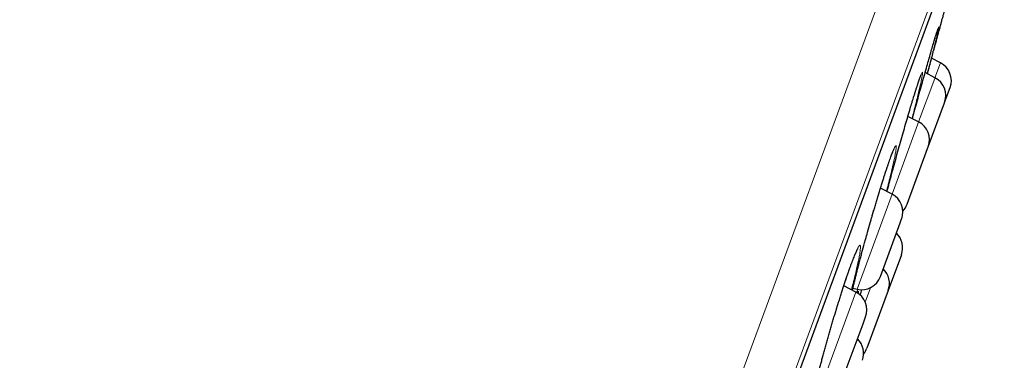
# Model space of a CAD drawing. Header units: millimetres. Extents: x 8 to 830, y 12 to 1725.
# Tile 328 of 330: x 806 to 830, y 1588 to 1597. Entities that reach past the tile are written whole.
import ezdxf

# ---------------------------------------------------------------- set-up
doc = ezdxf.new("R2010")
doc.units = ezdxf.units.MM

msp = doc.modelspace()

# ---------------------------------------------------------------- linework, layer by layer
at = {"color": 8, "linetype": 'Continuous', "lineweight": 0}
for p, q in [((805.139, 1538.008), (829.321, 1603.56)), ((830.101, 1602.138), (806.655, 1538.583)), ((807.061, 1539.391), (829.884, 1601.26)), ((828.374, 1595.308), (828.511, 1595.678)), ((827.968, 1594.207), (828.367, 1595.29)), ((828.367, 1595.29), (828.374, 1595.308)), ((827.942, 1594.136), (827.968, 1594.207)), ((827.305, 1592.41), (827.942, 1594.136)), ((826.433, 1590.046), (827.247, 1592.252)), ((827.247, 1592.252), (827.305, 1592.41)), ((826.453, 1590.045), (826.423, 1589.957)), ((826.767, 1590.083), (826.635, 1589.726)), ((826.303, 1589.695), (826.405, 1589.971)), ((825.533, 1587.607), (826.303, 1589.695))]:
    msp.add_line(p, q, dxfattribs=at)
at = {"color": 7, "linetype": 'Continuous', "lineweight": 30}
for p, q in [((807.07, 1539.412), (829.877, 1601.239)), ((828.511, 1595.678), (828.291, 1595.791)), ((828.374, 1595.308), (828.129, 1595.434)), ((828.614, 1594.69), (828.751, 1595.061)), ((827.792, 1594.654), (827.803, 1594.689)), ((828.208, 1593.59), (828.61, 1594.679)), ((828.61, 1594.679), (828.614, 1594.69)), ((827.968, 1594.207), (827.7, 1594.345)), ((827.68, 1592.157), (828.192, 1593.546)), ((828.192, 1593.546), (828.208, 1593.59)), ((827.305, 1592.41), (827.018, 1592.558)), ((827.51, 1591.697), (827.545, 1591.793)), ((827.017, 1590.36), (827.51, 1591.697)), ((827.537, 1590.904), (827.21, 1590.015)), ((826.405, 1589.971), (826.104, 1590.127)), ((826.331, 1590.07), (826.433, 1590.046)), ((827.21, 1590.015), (826.681, 1588.582)), ((826.584, 1589.186), (826.646, 1589.354)), ((826.117, 1587.921), (826.584, 1589.186))]:
    msp.add_line(p, q, dxfattribs=at)
for centre, start, end in [((828.282, 1595.234), 339.7512, 62.7512), ((828.145, 1594.863), 339.7512, 62.7512), ((827.739, 1593.763), 339.7512, 62.7512), ((827.076, 1591.966), 339.7512, 62.7512), ((827.211, 1592.33), 316.9175, 339.7512), ((827.068, 1591.077), 339.7512, 46.173), ((826.74, 1590.188), 339.7512, 46.173), ((826.548, 1590.533), 256.7512, 339.7512), ((826.177, 1589.527), 339.7512, 62.7512), ((826.099, 1588.449), 339.7512, 46.173), ((826.212, 1588.755), 320.7015, 339.7512)]:
    msp.add_arc(centre, 0.5, start, end, dxfattribs=at)
for points, knots in [([(828.361, 1596.049), (828.363, 1596.057), (828.375, 1596.099), (828.395, 1596.175), (828.422, 1596.273), (828.447, 1596.366), (828.474, 1596.464), (828.5, 1596.561), (828.526, 1596.655), (828.548, 1596.737), (828.567, 1596.806), (828.582, 1596.861), (828.593, 1596.902), (828.6, 1596.928), (828.603, 1596.939), (828.603, 1596.938), (828.603, 1596.937)], [0, 0, 0, 0, 0.014035, 0.078589, 0.143142, 0.208736, 0.27433, 0.363194, 0.448744, 0.534892, 0.622928, 0.711615, 0.79724, 0.883624, 0.970631, 1, 1, 1, 1]), ([(828.452, 1596.471), (828.451, 1596.468), (828.447, 1596.446), (828.432, 1596.382), (828.406, 1596.277), (828.374, 1596.147), (828.336, 1595.998), (828.293, 1595.83), (828.244, 1595.644), (828.207, 1595.501), (828.185, 1595.419), (828.181, 1595.407)], [0, 0, 0, 0, 0.021179, 0.15757, 0.293639, 0.430136, 0.5662, 0.702843, 0.839923, 0.976567, 1, 1, 1, 1]), ([(828.213, 1595.73), (828.214, 1595.736), (828.234, 1595.804), (828.269, 1595.927), (828.315, 1596.086), (828.356, 1596.224), (828.388, 1596.331), (828.404, 1596.381), (828.41, 1596.401)], [0, 0, 0, 0, 0.021212, 0.230182, 0.439824, 0.648799, 0.857338, 1, 1, 1, 1]), ([(828.408, 1596.394), (828.411, 1596.402), (828.418, 1596.426), (828.428, 1596.458), (828.438, 1596.487), (828.445, 1596.507), (828.449, 1596.518), (828.451, 1596.524), (828.451, 1596.523), (828.451, 1596.523)], [0, 0, 0, 0, 0.1167109, 0.3211335, 0.5215836, 0.6929451, 0.8445422, 0.9670763, 1, 1, 1, 1]), ([(828.186, 1595.404), (828.19, 1595.42), (828.209, 1595.488), (828.241, 1595.606), (828.282, 1595.759), (828.323, 1595.908), (828.348, 1596.002), (828.361, 1596.049)], [0, 0, 0, 0, 0.065004, 0.295712, 0.528676, 0.763161, 1, 1, 1, 1]), ([(827.812, 1594.287), (827.827, 1594.343), (827.863, 1594.475), (827.921, 1594.686), (827.984, 1594.914), (828.045, 1595.135), (828.104, 1595.346), (828.16, 1595.546), (828.195, 1595.669), (828.213, 1595.73)], [0, 0, 0, 0, 0.110147, 0.260699, 0.41172, 0.562254, 0.708028, 0.854232, 1, 1, 1, 1]), ([(827.838, 1594.806), (827.84, 1594.811), (827.851, 1594.846), (827.869, 1594.905), (827.893, 1594.982), (827.916, 1595.054), (827.938, 1595.12), (827.958, 1595.18), (827.976, 1595.233), (827.992, 1595.279), (828.006, 1595.318), (828.017, 1595.348), (828.026, 1595.369), (828.031, 1595.381), (828.034, 1595.387), (828.034, 1595.386), (828.034, 1595.386)], [0, 0, 0, 0, 0.017175, 0.103496, 0.190259, 0.277371, 0.364699, 0.452017, 0.539025, 0.625355, 0.710476, 0.79357, 0.863857, 0.926674, 0.979726, 1, 1, 1, 1]), ([(827.976, 1594.979), (827.976, 1594.978), (827.965, 1594.933), (827.938, 1594.823), (827.895, 1594.65), (827.85, 1594.472), (827.818, 1594.348), (827.803, 1594.292)], [0, 0, 0, 0, 0.003439, 0.263688, 0.525077, 0.787302, 1, 1, 1, 1]), ([(827.803, 1594.689), (827.807, 1594.705), (827.82, 1594.745), (827.831, 1594.783), (827.838, 1594.806)], [0, 0, 0, 0, 0.397223, 1, 1, 1, 1]), ([(827.181, 1592.474), (827.185, 1592.492), (827.207, 1592.576), (827.25, 1592.74), (827.31, 1592.961), (827.372, 1593.189), (827.436, 1593.42), (827.5, 1593.65), (827.564, 1593.877), (827.627, 1594.096), (827.688, 1594.304), (827.743, 1594.493), (827.777, 1594.606), (827.793, 1594.659)], [0, 0, 0, 0, 0.02599, 0.125192, 0.224494, 0.324111, 0.423408, 0.522562, 0.622025, 0.721167, 0.817991, 0.915106, 1, 1, 1, 1]), ([(827.137, 1592.933), (827.142, 1592.948), (827.156, 1592.992), (827.179, 1593.061), (827.205, 1593.138), (827.23, 1593.21), (827.253, 1593.276), (827.275, 1593.336), (827.295, 1593.39), (827.313, 1593.437), (827.329, 1593.476), (827.342, 1593.506), (827.352, 1593.528), (827.358, 1593.54), (827.362, 1593.547), (827.362, 1593.546), (827.362, 1593.546)], [0, 0, 0, 0, 0.0440418, 0.1273896, 0.2109818, 0.2949267, 0.379105, 0.4633087, 0.5472245, 0.6304662, 0.7124773, 0.7924247, 0.8601024, 0.9211919, 0.974032, 1, 1, 1, 1]), ([(826.789, 1591.793), (826.797, 1591.821), (826.817, 1591.888), (826.848, 1591.994), (826.882, 1592.111), (826.917, 1592.227), (826.951, 1592.341), (826.985, 1592.452), (827.018, 1592.56), (827.051, 1592.664), (827.082, 1592.764), (827.111, 1592.854), (827.129, 1592.908), (827.137, 1592.933)], [0, 0, 0, 0, 0.064492, 0.159389, 0.254752, 0.350434, 0.44628, 0.542091, 0.637692, 0.732942, 0.827719, 0.921924, 1, 1, 1, 1]), ([(827.237, 1592.754), (827.237, 1592.752), (827.221, 1592.69), (827.198, 1592.598), (827.174, 1592.505), (827.167, 1592.481)], [0, 0, 0, 0, 0.0225208, 0.7515321, 1, 1, 1, 1]), ([(826.645, 1591.285), (826.662, 1591.344), (826.699, 1591.479), (826.748, 1591.651), (826.78, 1591.76), (826.789, 1591.794)], [0, 0, 0, 0, 0.349806, 0.799411, 1, 1, 1, 1]), ([(826.319, 1590.016), (826.321, 1590.026), (826.329, 1590.061), (826.344, 1590.125), (826.364, 1590.209), (826.386, 1590.298), (826.409, 1590.393), (826.434, 1590.493), (826.461, 1590.597), (826.489, 1590.705), (826.518, 1590.816), (826.549, 1590.931), (826.58, 1591.047), (826.612, 1591.165), (826.634, 1591.245), (826.645, 1591.285), (826.646, 1591.286)], [0, 0, 0, 0, 0.033144, 0.11175, 0.189876, 0.268609, 0.348284, 0.428749, 0.509837, 0.591363, 0.67313, 0.754915, 0.836475, 0.917632, 0.99823, 1, 1, 1, 1]), ([(825.311, 1587.165), (825.311, 1587.165), (825.311, 1587.166), (825.311, 1587.174), (825.312, 1587.189), (825.314, 1587.212), (825.318, 1587.243), (825.324, 1587.282), (825.332, 1587.329), (825.342, 1587.383), (825.354, 1587.444), (825.368, 1587.511), (825.384, 1587.585), (825.402, 1587.664), (825.422, 1587.747), (825.443, 1587.836), (825.466, 1587.93), (825.491, 1588.028), (825.518, 1588.132), (825.546, 1588.239), (825.575, 1588.35), (825.606, 1588.464), (825.638, 1588.58), (825.671, 1588.698), (825.704, 1588.816), (825.738, 1588.935), (825.772, 1589.054), (825.807, 1589.171), (825.842, 1589.289), (825.877, 1589.406), (825.913, 1589.524), (825.949, 1589.64), (825.985, 1589.755), (826.02, 1589.869), (826.056, 1589.979), (826.091, 1590.087), (826.125, 1590.19), (826.158, 1590.29), (826.19, 1590.384), (826.217, 1590.463), (826.239, 1590.525), (826.26, 1590.584), (826.283, 1590.648), (826.31, 1590.72), (826.335, 1590.786), (826.359, 1590.846), (826.38, 1590.9), (826.4, 1590.946), (826.418, 1590.986), (826.432, 1591.016), (826.443, 1591.038), (826.451, 1591.051), (826.455, 1591.058), (826.455, 1591.058), (826.455, 1591.058)], [0, 0, 0, 0, 0.009412, 0.022174, 0.03681, 0.053175, 0.070975, 0.089855, 0.109493, 0.129629, 0.150069, 0.170674, 0.191345, 0.211991, 0.232562, 0.253025, 0.273693, 0.294602, 0.31571, 0.336974, 0.358342, 0.379763, 0.401174, 0.422516, 0.443742, 0.464812, 0.485697, 0.506373, 0.527009, 0.547869, 0.568878, 0.590013, 0.611245, 0.632541, 0.653862, 0.675163, 0.696405, 0.717557, 0.73859, 0.759481, 0.772909, 0.783781, 0.804303, 0.82487, 0.845499, 0.866143, 0.886723, 0.907144, 0.927266, 0.946883, 0.963562, 0.978744, 0.992088, 1, 1, 1, 1]), ([(826.511, 1589.893), (826.518, 1589.919), (826.532, 1589.967), (826.546, 1590.014), (826.553, 1590.037)], [0, 0, 0, 0, 0.521459, 1, 1, 1, 1])]:
    msp.add_open_spline(points, degree=3, knots=knots, dxfattribs=at)
at = {"color": 8, "linetype": 'Continuous', "lineweight": 0}
for points, knots in [([(828.41, 1596.401), (828.413, 1596.411), (828.426, 1596.453), (828.443, 1596.503), (828.458, 1596.548), (828.467, 1596.566), (828.469, 1596.558), (828.464, 1596.528), (828.456, 1596.489), (828.452, 1596.471)], [0, 0, 0, 0, 0.051795, 0.214107, 0.375991, 0.538393, 0.700287, 0.862476, 1, 1, 1, 1]), ([(827.793, 1594.659), (827.795, 1594.666), (827.799, 1594.679), (827.821, 1594.749), (827.857, 1594.867), (827.904, 1595.019), (827.947, 1595.15), (827.984, 1595.258), (828.014, 1595.343), (828.038, 1595.404), (828.055, 1595.439), (828.065, 1595.448), (828.068, 1595.432), (828.064, 1595.39), (828.052, 1595.323), (828.034, 1595.231), (828.009, 1595.118), (827.987, 1595.025), (827.976, 1594.979)], [0, 0, 0, 0, 0.0084823, 0.0138017, 0.0843802, 0.1551854, 0.2257656, 0.2962122, 0.3668852, 0.4373333, 0.5076228, 0.5781374, 0.6484312, 0.7188949, 0.7895847, 0.8600498, 0.9303791, 1, 1, 1, 1]), ([(827.136, 1592.933), (827.137, 1592.936), (827.157, 1592.996), (827.194, 1593.107), (827.243, 1593.25), (827.287, 1593.372), (827.325, 1593.47), (827.356, 1593.545), (827.381, 1593.596), (827.399, 1593.62), (827.409, 1593.619), (827.413, 1593.592), (827.408, 1593.54), (827.397, 1593.463), (827.378, 1593.362), (827.352, 1593.239), (827.32, 1593.094), (827.282, 1592.934), (827.252, 1592.813), (827.237, 1592.754)], [0, 0, 0, 0, 0.003179, 0.065607, 0.128236, 0.190666, 0.253002, 0.315538, 0.377876, 0.440106, 0.502535, 0.564768, 0.627186, 0.689804, 0.752223, 0.814538, 0.877049, 0.939361, 1, 1, 1, 1]), ([(826.789, 1591.794), (826.802, 1591.836), (826.836, 1591.955), (826.892, 1592.145), (826.957, 1592.361), (827.02, 1592.566), (827.08, 1592.759), (827.118, 1592.875), (827.136, 1592.933)], [0, 0, 0, 0, 0.100323, 0.28232, 0.463728, 0.642305, 0.82143, 1, 1, 1, 1]), ([(826.318, 1590.016), (826.321, 1590.027), (826.334, 1590.086), (826.364, 1590.21), (826.407, 1590.389), (826.457, 1590.584), (826.511, 1590.791), (826.569, 1591.009), (826.614, 1591.175), (826.64, 1591.268), (826.645, 1591.285)], [0, 0, 0, 0, 0.036491, 0.191567, 0.34615, 0.500763, 0.655869, 0.810481, 0.965167, 1, 1, 1, 1]), ([(826.242, 1590.535), (826.243, 1590.537), (826.262, 1590.592), (826.299, 1590.696), (826.35, 1590.829), (826.395, 1590.941), (826.434, 1591.029), (826.466, 1591.093), (826.491, 1591.132), (826.509, 1591.145), (826.52, 1591.132), (826.522, 1591.095), (826.517, 1591.031), (826.505, 1590.944), (826.485, 1590.833), (826.457, 1590.7), (826.423, 1590.548), (826.382, 1590.377), (826.339, 1590.204), (826.308, 1590.082), (826.294, 1590.029)], [0, 0, 0, 0, 0.001355, 0.060771, 0.120377, 0.179794, 0.239156, 0.298709, 0.358072, 0.417364, 0.476847, 0.536143, 0.595638, 0.655324, 0.714819, 0.774217, 0.833802, 0.893197, 0.952825, 1, 1, 1, 1]), ([(825.557, 1587.605), (825.547, 1587.578), (825.519, 1587.499), (825.477, 1587.388), (825.431, 1587.273), (825.392, 1587.183), (825.359, 1587.118), (825.333, 1587.077), (825.315, 1587.061), (825.304, 1587.072), (825.301, 1587.109), (825.305, 1587.17), (825.317, 1587.256), (825.337, 1587.365), (825.364, 1587.496), (825.397, 1587.648), (825.438, 1587.818), (825.484, 1588.004), (825.536, 1588.205), (825.592, 1588.416), (825.653, 1588.637), (825.717, 1588.863), (825.783, 1589.092), (825.851, 1589.322), (825.92, 1589.548), (825.988, 1589.769), (826.055, 1589.981), (826.121, 1590.181), (826.184, 1590.368), (826.223, 1590.48), (826.242, 1590.535)], [0, 0, 0, 0, 0.018691, 0.055103, 0.091629, 0.128035, 0.164279, 0.200637, 0.236879, 0.273237, 0.309711, 0.346069, 0.382366, 0.418777, 0.455074, 0.491459, 0.52796, 0.564344, 0.60072, 0.637211, 0.673585, 0.709956, 0.746443, 0.782812, 0.819092, 0.855484, 0.891759, 0.927803, 0.963958, 1, 1, 1, 1]), ([(826.437, 1589.949), (826.44, 1589.956), (826.451, 1589.979), (826.462, 1589.994), (826.471, 1589.992), (826.473, 1589.972), (826.468, 1589.943), (826.467, 1589.932)], [0, 0, 0, 0, 0.090991, 0.346695, 0.603217, 0.858935, 1, 1, 1, 1])]:
    msp.add_open_spline(points, degree=3, knots=knots, dxfattribs=at)

doc.saveas('drawing.dxf')
